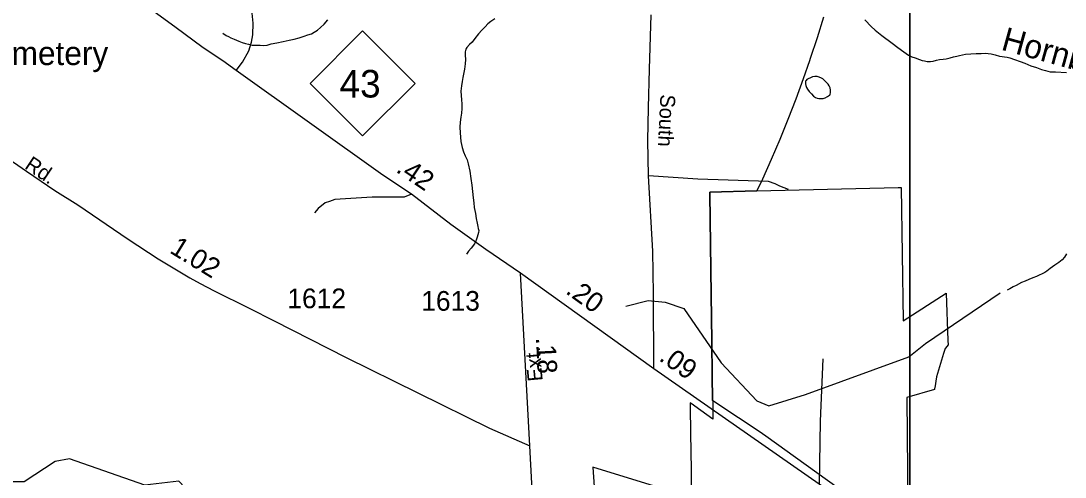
# Model space of a CAD drawing. Extents: x 2220236 to 2384410, y 720751 to 894131.
# Drawn here: x 2340463 to 2347089, y 819820 to 822715 of the extents above; entities that cross this region are included whole.
import ezdxf

# ---------------------------------------------------------------- set-up
doc = ezdxf.new("R2010")
doc.units = 0
for name, color, linetype in [('Exist Boundary Political City Limit New', 7, 'Continuous'), ('Exist Cultural Cemetery Label', 7, 'Continuous'), ('Exist Hydrographic Creek Single Shore', 7, 'Continuous'), ('Exist Hydrographic Creek Single Shore Label', 7, 'Continuous'), ('Exist Hydrographic Misc Water Feature', 7, 'Continuous'), ('Exist Hydrographic Pond Under 1500 Sq Ft', 7, 'Continuous'), ('Exist Road Non-System Type 51', 7, 'Continuous'), ('Exist Road Primary NC Attributed', 7, 'Continuous'), ('Exist Road Primary NC Service Mileage Hundredths English Label', 7, 'Continuous'), ('Exist Road Primary NC Shield CELL', 7, 'Continuous'), ('Exist Road Primary NC Shield Number Label', 7, 'Continuous'), ('Exist Road Secondary Mileage Hundredths English Label', 7, 'Continuous'), ('Exist Road Secondary Type 51 Attributed', 7, 'Continuous'), ('Exist Road Secondary Type 51 Label', 7, 'Continuous'), ('Exist Road Secondary Type 51 Number Label', 7, 'Continuous'), ('Map Preparation Boundary City Limit Buffer Line', 7, 'Continuous'), ('Map Preparation Inset Cut Line', 7, 'Continuous')]:
    doc.layers.add(name, color=color, linetype=linetype)

msp = doc.modelspace()

# ---------------------------------------------------------------- linework, layer by layer
at = {"layer": 'Exist Boundary Political City Limit New'}
for points in [[(2345554.8, 822739.2), (2345514.5, 822607.8), (2345471.8, 822477.1), (2345466, 822460.6), (2345426.8, 822347.2), (2345379.5, 822218.2), (2345330, 822089.9), (2345278.2, 821962.6), (2345224.2, 821836.2), (2345168, 821710.7), (2345133, 821635.6), (2344834.5, 821628.3), (2344834.8, 821615.2), (2344843.2, 820976.9), (2344847, 820684.1), (2344850, 820460.7), (2344852, 820315.1), (2344852.2, 820305.6), (2344854, 820304.2), (2344854, 820279.7), (2344854, 820188.9), (2344777.2, 820242.9), (2344715.5, 820286.5), (2344709.5, 820290.6), (2344709.5, 820285.9), (2344712.5, 820079.3), (2344713.8, 820001.1), (2344718, 819692.9)], [(2346092.8, 819429.9), (2345188.8, 820079.3), (2345146.5, 820109.7), (2344885, 820283.1), (2344864.2, 820297), (2344854, 820304.2), (2344852.2, 820305.6), (2344852, 820315.1), (2344850, 820460.7), (2344847, 820684.1), (2344843.2, 820976.9), (2344834.8, 821615.2), (2344834.5, 821628.3), (2345133, 821635.6), (2346028.5, 821657.8), (2346048.5, 821658.2), (2346060.2, 820811.6), (2346333.8, 820987.3), (2346345.2, 820687.1), (2346346.2, 820659.9), (2346329.2, 820639.2), (2346327.2, 820637.1), (2346317.5, 820604.6), (2346285, 820498), (2346272.2, 820455.7), (2346261, 820387.2), (2346260.2, 820383.2), (2346260.8, 820375.8), (2346084.8, 820324.8), (2346086.2, 820082.6), (2346086.2, 820079.4), (2346092.5, 819455.8)], [(2344484, 819763.7), (2344091, 819882.6), (2344162.5, 818857.3)]]:
    msp.add_lwpolyline(points, dxfattribs=at)
at = {"layer": 'Exist Hydrographic Creek Single Shore'}
for points in [[(2345818.3, 822721.4), (2345830.3, 822708.1), (2345846.8, 822689.7), (2345858.8, 822678.1), (2345884, 822655.1), (2345925.4, 822622.4), (2345992, 822573.6), (2346026.3, 822546.1), (2346064.9, 822518.1), (2346095.2, 822498), (2346117, 822486.8), (2346137.3, 822479.4), (2346165.3, 822469.7), (2346181.3, 822463.8), (2346196.5, 822461.1), (2346213.7, 822457.9), (2346233.5, 822456.1), (2346251.4, 822458.5), (2346273.5, 822465.3), (2346291.4, 822469.3), (2346315.2, 822471.9), (2346334.2, 822474.3), (2346359.2, 822480.3), (2346381.3, 822486.1), (2346401.1, 822490.8), (2346419, 822494.8), (2346457, 822503), (2346491.1, 822505.3), (2346525.1, 822508.4), (2346555, 822508.6), (2346582.8, 822509.1), (2346599.9, 822508.2), (2346619.1, 822504.7), (2346645.3, 822499.2), (2346673.2, 822491.5), (2346721.4, 822484.2), (2346738.3, 822480), (2346767.6, 822470.7), (2346803.5, 822457.4), (2346833.9, 822445.5), (2346872, 822429.7), (2346906.2, 822418.9), (2346938.2, 822407.1), (2346964.5, 822399), (2346994.6, 822391.4), (2347028.4, 822391.8), (2347096.6, 822386.4)], [(2347098.3, 821237), (2347084.7, 821216.7), (2347069, 821198.7), (2347049, 821182.4), (2347023.2, 821164), (2346993.5, 821143.1), (2346971.8, 821127.4), (2346959.7, 821118.7), (2346942.1, 821109.1), (2346924, 821100.9), (2346906, 821092.9), (2346884.3, 821084.5), (2346858.5, 821073.6), (2346834.3, 821063.7), (2346812.6, 821055.3), (2346778.9, 821036.8), (2346759, 821026.8), (2346737.2, 821014.4), (2346720.4, 821006.5)], [(2342240.4, 819113.8), (2341651.3, 819598.5), (2341465.3, 819794.3), (2341249.4, 819769.2), (2340772.4, 819936.7), (2340681.4, 819919.8), (2340483.3, 819790.3), (2340391.2, 819789.8), (2340265.3, 819840.5), (2340073.4, 819868.8), (2339872.2, 820008.2), (2339696.3, 820056.8)]]:
    msp.add_lwpolyline(points, dxfattribs=at)
at = {"layer": 'Exist Hydrographic Misc Water Feature'}
for points in [[(2341744.2, 822636.8), (2341766.4, 822622.9), (2341780.5, 822615.3), (2341795.9, 822607.7), (2341816.7, 822598.1), (2341844.8, 822586.1), (2341867.1, 822577.8), (2341889, 822572.1), (2341907.3, 822566.3), (2341931.1, 822560.7), (2341955.1, 822561.1), (2341981.3, 822561.1), (2342005.4, 822558.2), (2342025.4, 822559.7), (2342051.3, 822568.3), (2342087.1, 822574.7), (2342127.1, 822583.5), (2342164.9, 822591.6), (2342196.8, 822597.9), (2342228.6, 822606.7), (2342260.7, 822616.9), (2342284.6, 822625.4), (2342306.3, 822633.5), (2342324.2, 822643.4), (2342344.1, 822655.7), (2342364.1, 822672), (2342387.8, 822694.3), (2342411.3, 822720.9)], [(2343469.6, 822727.1), (2343445.6, 822711.3), (2343425.9, 822695.1), (2343408.3, 822677), (2343388.5, 822656.4), (2343366.8, 822631.9), (2343343, 822603.7), (2343325.3, 822579.4), (2343309.5, 822563.9), (2343291.6, 822545.2), (2343285.8, 822535.1), (2343282.1, 822519.2), (2343282.4, 822497.2), (2343284.5, 822469.4), (2343281, 822443), (2343277.5, 822409), (2343273.8, 822386.9), (2343267.8, 822355.5), (2343263.6, 822329.7), (2343258.5, 822302.6), (2343255, 822268.6), (2343255.5, 822240.7), (2343257.6, 822212.9), (2343260.9, 822187.8), (2343260.5, 822158.9), (2343258.7, 822128.6), (2343255.1, 822104.5), (2343249.5, 822072.4), (2343247.9, 822041.2), (2343250.3, 822005.2), (2343252.5, 821976.4), (2343254.9, 821948.6), (2343263.4, 821911.2), (2343271.7, 821883), (2343281.9, 821859.4), (2343294.5, 821833), (2343301.7, 821808.7), (2343311.2, 821761.5), (2343317.6, 821715.8), (2343324.3, 821673.4), (2343328.6, 821631.6), (2343333.2, 821591.7), (2343337.5, 821559.7), (2343339.9, 821531.9), (2343346.5, 821492.2), (2343352.7, 821460.3), (2343359.1, 821432), (2343363.3, 821409.8), (2343365.4, 821398.4), (2343367.6, 821385.4), (2343365.8, 821372.2), (2343362.1, 821358.2), (2343358.2, 821342.3), (2343352.4, 821324), (2343350.6, 821318.4), (2343340.9, 821299.9), (2343321, 821273.5), (2343303.4, 821253.1), (2343289.4, 821235.5)], [(2344301.4, 820904.8), (2344442.5, 820940.1), (2344551.4, 820931.3), (2344668.4, 820890.2), (2344905.5, 820545.5), (2345133.5, 820305.3), (2345208.4, 820272.3), (2345441.5, 820344.2), (2346096.4, 820584.2), (2346203.5, 820667.4), (2346677.2, 820990.5)]]:
    msp.add_lwpolyline(points, dxfattribs=at)
at = {"layer": 'Exist Hydrographic Pond Under 1500 Sq Ft'}
msp.add_lwpolyline([(2345443.1, 822304.9), (2345447.5, 822292.6), (2345453.5, 822281.4), (2345465.6, 822267.1), (2345479.7, 822251.3), (2345492.1, 822238), (2345504.3, 822229.3), (2345515.9, 822224.2), (2345526.2, 822222), (2345544.3, 822222.1), (2345554.1, 822222.5), (2345566.1, 822226.3), (2345580.2, 822235), (2345587.9, 822238.6), (2345592.1, 822240.5), (2345595.2, 822243.9), (2345597.9, 822250.5), (2345599.9, 822258.8), (2345599.5, 822275.2), (2345597, 822289.9), (2345591.2, 822302.8), (2345585.2, 822312.4), (2345573.2, 822325.7), (2345564.9, 822334.5), (2345550.7, 822346.1), (2345538.5, 822353.8), (2345522.6, 822359.7), (2345514.6, 822362), (2345499.5, 822362.1), (2345486.5, 822359.2), (2345472.6, 822353.7), (2345458.7, 822347.3), (2345450.7, 822343), (2345444.7, 822336.8), (2345442, 822331.8), (2345440.9, 822326.8), (2345441, 822322.9), (2345441, 822314.7), (2345443.1, 822304.9)], dxfattribs=at)
at = {"layer": 'Exist Road Non-System Type 51'}
for points in [[(2345334, 821644.3), (2345278.2, 821665.3), (2345249.4, 821681), (2345207.5, 821695), (2344757.4, 821710.7), (2344445.1, 821731.6)], [(2342941.2, 821614.7), (2342894.1, 821597.2), (2342691.7, 821597.2), (2342454.7, 821581.4), (2342420.8, 821568.8), (2342392.9, 821560.7), (2342349.4, 821524.1), (2342325.6, 821497.7)], [(2345550.9, 820570.7), (2345534.6, 820176.2), (2345528.6, 819774.9)]]:
    msp.add_lwpolyline(points, dxfattribs=at)
at = {"layer": 'Exist Road Primary NC Attributed'}
msp.add_line((2344478.4, 820507.4), (2343633.8, 821113.6), dxfattribs=at)
for points in [[(2341828.1, 822400.2), (2341745.2, 822461.3), (2341620.5, 822543.4), (2341439, 822677.8), (2340892.1, 823075.9), (2340414, 823416.3), (2340045.1, 823681.6), (2339488.5, 824048.2), (2338961.6, 824453.3), (2338682.5, 824636.6), (2338563.8, 824720.4), (2338446.1, 824790.2), (2338290.8, 824868.8), (2338114.6, 824952.6)], [(2343633.8, 821113.6), (2343412.3, 821263.8), (2343190.7, 821422.6), (2342941.2, 821614.7), (2342759.8, 821736.9), (2341828.1, 822400.2)], [(2348124.6, 817788.7), (2347936.5, 817963.2), (2347678.1, 818197.7), (2347421.9, 818413.9), (2347207.1, 818583.8), (2346695.1, 818936.2), (2345528.6, 819774.9), (2344478.4, 820507.4)]]:
    msp.add_lwpolyline(points, dxfattribs=at)
at = {"layer": 'Exist Road Primary NC Shield CELL'}
msp.add_lwpolyline([(2342298.1, 822318.3), (2342631.1, 822651.3), (2342964.1, 822318.3), (2342631.1, 821985.4)], close=True, dxfattribs=at)
at = {"layer": 'Exist Road Secondary Type 51 Attributed'}
msp.add_line((2343691.2, 820018.4), (2343633.8, 821113.6), dxfattribs=at)
for points in [[(2341828.1, 822400.2), (2341870.1, 822452.2), (2341909.2, 822524.2), (2341926.7, 822580.1), (2341933.7, 822627.2), (2341937.1, 822700.5), (2341926.7, 822805.3), (2341928.4, 823072.4), (2341925.8, 823264.4), (2341922.3, 823507.1), (2341923.2, 823596.1), (2341921.4, 823655.5), (2341920.8, 823690.5), (2341924.1, 823840.5), (2341925.2, 823981.3), (2341933.4, 824041.8), (2341952.8, 824077.9), (2342139.4, 824372.7), (2342372.4, 824753.5)], [(2344478.4, 820507.4), (2344476.5, 820982.7), (2344473, 821253.3), (2344445.1, 821731.6), (2344439.9, 821956.8), (2344445.1, 822162.8), (2344451.2, 822409), (2344462.6, 822752.9)], [(2340325.9, 821880), (2340497.8, 821761.3), (2340679.2, 821639.1), (2340824, 821548.3), (2341143.3, 821330.1), (2341333.5, 821204.4), (2341535.9, 821083.9), (2341600.4, 821049), (2341689.6, 821002.9), (2341911.9, 820891.6), (2342071, 820811.2), (2342527.7, 820580.1), (2343436.8, 820130.9), (2343691.2, 820018.4)], [(2343671.1, 815270.1), (2343835, 815855.2), (2343892, 816118.2), (2343905, 816202.3), (2343903.3, 816336.3), (2343881.5, 816860.2), (2343873.6, 817062.6), (2343842.1, 817478), (2343801.7, 817976.5), (2343725.6, 819382.8), (2343691.2, 820018.4)]]:
    msp.add_lwpolyline(points, dxfattribs=at)
at = {"layer": 'Map Preparation Boundary City Limit Buffer Line'}
for points in [[(2345554.8, 822739.2), (2345514.5, 822607.8), (2345471.8, 822477.1), (2345466, 822460.6), (2345426.8, 822347.2), (2345379.5, 822218.2), (2345330, 822089.9), (2345278.2, 821962.6), (2345224.2, 821836.2), (2345168, 821710.7), (2345133, 821635.6), (2344834.5, 821628.3), (2344834.8, 821615.2), (2344843.2, 820976.9), (2344847, 820684.1), (2344850, 820460.7), (2344852, 820315.1), (2344852.2, 820305.6), (2344854, 820304.2), (2344854, 820279.7), (2344854, 820188.9), (2344777.2, 820242.9), (2344715.5, 820286.5), (2344709.5, 820290.6), (2344709.5, 820285.9), (2344712.5, 820079.3), (2344713.8, 820001.1), (2344718, 819692.9)], [(2346092.8, 819429.9), (2345188.8, 820079.3), (2345146.5, 820109.7), (2344885, 820283.1), (2344864.2, 820297), (2344854, 820304.2), (2344852.2, 820305.6), (2344852, 820315.1), (2344850, 820460.7), (2344847, 820684.1), (2344843.2, 820976.9), (2344834.8, 821615.2), (2344834.5, 821628.3), (2345133, 821635.6), (2346028.5, 821657.8), (2346048.5, 821658.2), (2346060.2, 820811.6), (2346333.8, 820987.3), (2346345.2, 820687.1), (2346346.2, 820659.9), (2346329.2, 820639.2), (2346327.2, 820637.1), (2346317.5, 820604.6), (2346285, 820498), (2346272.2, 820455.7), (2346261, 820387.2), (2346260.2, 820383.2), (2346260.8, 820375.8), (2346084.8, 820324.8), (2346086.2, 820082.6), (2346086.2, 820079.4), (2346092.5, 819455.8)], [(2344484, 819763.7), (2344091, 819882.6), (2344162.5, 818857.3)]]:
    msp.add_lwpolyline(points, dxfattribs=at)
at = {"layer": 'Map Preparation Inset Cut Line'}
for points in [[(2329807.7, 835464.4), (2346103.7, 835464.4), (2346103.7, 816974.9), (2329807.7, 816974.9), (2329807.7, 835464.4)], [(2329807.7, 835464.4), (2346103.7, 835464.4), (2346103.7, 816974.9), (2329807.7, 816974.9), (2329807.7, 835464.4)], [(2346103.7, 826026.5), (2370568.5, 826026.5), (2370568.5, 816974.7), (2346103.7, 816974.7), (2346103.7, 826026.5)], [(2346103.7, 826026.5), (2370568.5, 826026.5), (2370568.5, 816974.7), (2346103.7, 816974.7), (2346103.7, 826026.5)]]:
    msp.add_lwpolyline(points, dxfattribs=at)

# ---------------------------------------------------------------- texts
at = {"layer": 'Exist Cultural Cemetery Label'}
msp.add_text('Memorial Cemetery', height=150, dxfattribs=at).set_placement((2339267.4, 822434.4))
at = {"layer": 'Exist Hydrographic Creek Single Shore Label'}
msp.add_text('Hornbeam', height=150, rotation=344.52666, dxfattribs=at).set_placement((2346676.6, 822533.1))
at = {"layer": 'Exist Road Primary NC Service Mileage Hundredths English Label'}
for s, rotation, p in [('.42', 326.03973, (2342836.6, 821760.5)), ('.20', 324.33062, (2343913.3, 820989.9)), ('.09', 325.10374, (2344505.6, 820564.6))]:
    msp.add_text(s, height=125, rotation=rotation, dxfattribs=at).set_placement(p)
at = {"layer": 'Exist Road Primary NC Shield Number Label'}
msp.add_text('43', height=175, dxfattribs=at).set_placement((2342485.2, 822228.6))
at = {"layer": 'Exist Road Secondary Mileage Hundredths English Label'}
for s, rotation, p in [('1.02', 328.49324, (2341400.7, 821247.6)), ('.18', 272.87662, (2343730.8, 820705.1))]:
    msp.add_text(s, height=125, rotation=rotation, dxfattribs=at).set_placement(p)
at = {"layer": 'Exist Road Secondary Type 51 Label'}
for s, rotation, p in [('South', 267.19941, (2344521.2, 822250.3)), ('Rd.', 326.40978, (2340480.8, 821782.8)), ('Ext.', 95.11126, (2343774.3, 820431.9))]:
    msp.add_text(s, height=95, rotation=rotation, dxfattribs=at).set_placement(p)
at = {"layer": 'Exist Road Secondary Type 51 Number Label'}
for s, p in [('1612', (2342154, 820891.8)), ('1613', (2343003.4, 820875.9))]:
    msp.add_text(s, height=125, dxfattribs=at).set_placement(p)

doc.saveas('drawing.dxf')
